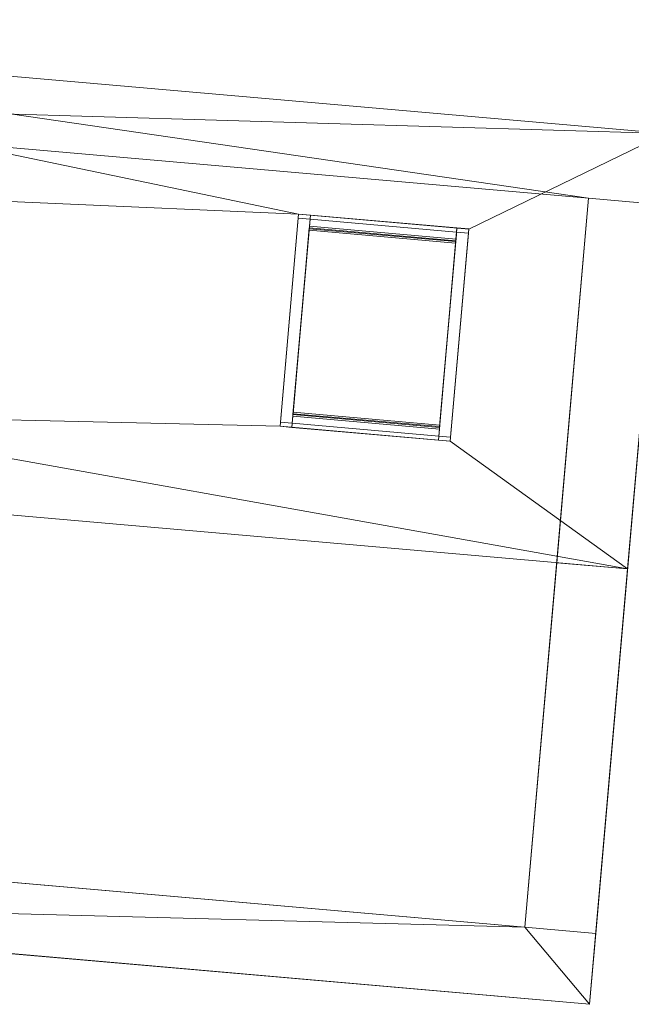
# Model space of a CAD drawing. Header units: millimetres. Extents: x -430348 to -225823, y -86243 to 5084.
# Tile 604 of 656: x -367767 to -365189, y -37500 to -33353. Entities that reach past the tile are written whole.
import ezdxf

# ---------------------------------------------------------------- set-up
doc = ezdxf.new("R2010")
doc.units = ezdxf.units.MM
for name, color, linetype, lineweight in [('A-GLAZ-CURT', 52, 'Continuous', 9), ('A-GLAZ-CWMG', 51, 'Continuous', 9), ('A-ROOF', 132, 'Continuous', 9), ('A-WALL', 113, 'Continuous', 9)]:
    doc.layers.add(name, color=color, linetype=linetype, lineweight=lineweight)

# ---------------------------------------------------------------- blocks, each defined once
blk = doc.blocks.new('System Panel - Glazed-561951-_3D_ Copy 1')
at = {"layer": 'A-GLAZ-CURT', "transparency": 33554471}
mesh = blk.add_polyface(dxfattribs=at)
corners = [(-310, 5), (-310, 5, 836.5), (310, 5, 836.5), (310, 5)]
mesh.append_faces([[corners[k] for k in face] for face in [(1, 2, 3, 0)]])
mesh = blk.add_polyface(dxfattribs=at)
corners = [(310, -5), (-310, -5), (-310, 5), (310, 5)]
mesh.append_faces([[corners[k] for k in face] for face in [(3, 0, 1, 2)]])
mesh = blk.add_polyface(dxfattribs=at)
corners = [(-310, -5, 836.5), (310, -5, 836.5), (310, 5, 836.5), (-310, 5, 836.5)]
mesh.append_faces([[corners[k] for k in face] for face in [(3, 0, 1, 2)]])
mesh = blk.add_polyface(dxfattribs=at)
corners = [(-310, -5), (-310, -5, 836.5), (-310, 5, 836.5), (-310, 5)]
mesh.append_faces([[corners[k] for k in face] for face in [(3, 0, 1, 2)]])
mesh = blk.add_polyface(dxfattribs=at)
corners = [(310, -5, 836.5), (310, -5), (310, 5), (310, 5, 836.5)]
mesh.append_faces([[corners[k] for k in face] for face in [(3, 0, 1, 2)]])
mesh = blk.add_polyface(dxfattribs=at)
corners = [(-310, -5), (310, -5), (310, -5, 836.5), (-310, -5, 836.5)]
mesh.append_faces([[corners[k] for k in face] for face in [(3, 0, 1, 2)]])
blk = doc.blocks.new('Rectangular Mullion - 50mm x 50mm-561952-_3D_ Copy 1')
at = {"layer": 'A-GLAZ-CWMG'}
mesh = blk.add_polyface(dxfattribs=at)
corners = [(0, 25), (-50, 25), (-50, -25), (0, -25)]
mesh.append_faces([[corners[k] for k in face] for face in [(2, 3, 0, 1)]])
mesh = blk.add_polyface(dxfattribs=at)
corners = [(0, 25, -936.5), (0, -25, -936.5), (-50, -25, -936.5), (-50, 25, -936.5)]
mesh.append_faces([[corners[k] for k in face] for face in [(0, 1, 2, 3)]])
mesh = blk.add_polyface(dxfattribs=at)
corners = [(-50, 25), (0, 25), (0, 25, -936.5), (-50, 25, -936.5)]
mesh.append_faces([[corners[k] for k in face] for face in [(0, 1, 2, 3)]])
mesh = blk.add_polyface(dxfattribs=at)
corners = [(-50, -25), (-50, 25), (-50, 25, -936.5), (-50, -25, -936.5)]
mesh.append_faces([[corners[k] for k in face] for face in [(0, 1, 2, 3)]])
mesh = blk.add_polyface(dxfattribs=at)
corners = [(0, 25), (0, -25), (0, -25, -936.5), (0, 25, -936.5)]
mesh.append_faces([[corners[k] for k in face] for face in [(0, 1, 2, 3)]])
mesh = blk.add_polyface(dxfattribs=at)
corners = [(0, -25), (-50, -25), (-50, -25, -936.5), (0, -25, -936.5)]
mesh.append_faces([[corners[k] for k in face] for face in [(0, 1, 2, 3)]])
blk = doc.blocks.new('Rectangular Mullion - 50mm x 50mm-561953-_3D_ Copy 1')
at = {"layer": 'A-GLAZ-CWMG'}
mesh = blk.add_polyface(dxfattribs=at)
corners = [(0, 25), (-50, 25), (-50, -25), (0, -25)]
mesh.append_faces([[corners[k] for k in face] for face in [(2, 3, 0, 1)]])
mesh = blk.add_polyface(dxfattribs=at)
corners = [(0, 25, -936.5), (0, -25, -936.5), (-50, -25, -936.5), (-50, 25, -936.5)]
mesh.append_faces([[corners[k] for k in face] for face in [(0, 1, 2, 3)]])
mesh = blk.add_polyface(dxfattribs=at)
corners = [(-50, 25), (0, 25), (0, 25, -936.5), (-50, 25, -936.5)]
mesh.append_faces([[corners[k] for k in face] for face in [(0, 1, 2, 3)]])
mesh = blk.add_polyface(dxfattribs=at)
corners = [(-50, -25), (-50, 25), (-50, 25, -936.5), (-50, -25, -936.5)]
mesh.append_faces([[corners[k] for k in face] for face in [(0, 1, 2, 3)]])
mesh = blk.add_polyface(dxfattribs=at)
corners = [(0, 25), (0, -25), (0, -25, -936.5), (0, 25, -936.5)]
mesh.append_faces([[corners[k] for k in face] for face in [(0, 1, 2, 3)]])
mesh = blk.add_polyface(dxfattribs=at)
corners = [(0, -25), (-50, -25), (-50, -25, -936.5), (0, -25, -936.5)]
mesh.append_faces([[corners[k] for k in face] for face in [(0, 1, 2, 3)]])
blk = doc.blocks.new('Rectangular Mullion - 50mm x 50mm-430195-_3D_ Copy 1')
at = {"layer": 'A-GLAZ-CWMG'}
mesh = blk.add_polyface(dxfattribs=at)
corners = [(0, 25), (-50, 25), (-50, -25), (0, -25)]
mesh.append_faces([[corners[k] for k in face] for face in [(2, 3, 0, 1)]])
mesh = blk.add_polyface(dxfattribs=at)
corners = [(0, 25, -620), (0, -25, -620), (-50, -25, -620), (-50, 25, -620)]
mesh.append_faces([[corners[k] for k in face] for face in [(0, 1, 2, 3)]])
mesh = blk.add_polyface(dxfattribs=at)
corners = [(-50, 25), (0, 25), (0, 25, -620), (-50, 25, -620)]
mesh.append_faces([[corners[k] for k in face] for face in [(0, 1, 2, 3)]])
mesh = blk.add_polyface(dxfattribs=at)
corners = [(-50, -25), (-50, 25), (-50, 25, -620), (-50, -25, -620)]
mesh.append_faces([[corners[k] for k in face] for face in [(0, 1, 2, 3)]])
mesh = blk.add_polyface(dxfattribs=at)
corners = [(0, 25), (0, -25), (0, -25, -620), (0, 25, -620)]
mesh.append_faces([[corners[k] for k in face] for face in [(0, 1, 2, 3)]])
mesh = blk.add_polyface(dxfattribs=at)
corners = [(0, -25), (-50, -25), (-50, -25, -620), (0, -25, -620)]
mesh.append_faces([[corners[k] for k in face] for face in [(0, 1, 2, 3)]])
blk = doc.blocks.new('Rectangular Mullion - 50mm x 50mm-430194-_3D_ Copy 1')
at = {"layer": 'A-GLAZ-CWMG'}
mesh = blk.add_polyface(dxfattribs=at)
corners = [(0, 25), (-50, 25), (-50, -25), (0, -25)]
mesh.append_faces([[corners[k] for k in face] for face in [(2, 3, 0, 1)]])
mesh = blk.add_polyface(dxfattribs=at)
corners = [(0, 25, -620), (0, -25, -620), (-50, -25, -620), (-50, 25, -620)]
mesh.append_faces([[corners[k] for k in face] for face in [(0, 1, 2, 3)]])
mesh = blk.add_polyface(dxfattribs=at)
corners = [(-50, 25), (0, 25), (0, 25, -620), (-50, 25, -620)]
mesh.append_faces([[corners[k] for k in face] for face in [(0, 1, 2, 3)]])
mesh = blk.add_polyface(dxfattribs=at)
corners = [(-50, -25), (-50, 25), (-50, 25, -620), (-50, -25, -620)]
mesh.append_faces([[corners[k] for k in face] for face in [(0, 1, 2, 3)]])
mesh = blk.add_polyface(dxfattribs=at)
corners = [(0, 25), (0, -25), (0, -25, -620), (0, 25, -620)]
mesh.append_faces([[corners[k] for k in face] for face in [(0, 1, 2, 3)]])
mesh = blk.add_polyface(dxfattribs=at)
corners = [(0, -25), (-50, -25), (-50, -25, -620), (0, -25, -620)]
mesh.append_faces([[corners[k] for k in face] for face in [(0, 1, 2, 3)]])

msp = doc.modelspace()

# ---------------------------------------------------------------- block references
at = {"layer": 'A-GLAZ-CURT', "transparency": 33554471, "extrusion": (0.0819, 0.936117, -0.34202), "rotation": 180}
msp.add_blockref('System Panel - Glazed-561951-_3D_ Copy 1', (361858, 35224.3, -83944.3), dxfattribs=at)
at = {"layer": 'A-GLAZ-CWMG', "extrusion": (-0.0819, -0.936117, 0.34202), "rotation": 180}
msp.add_blockref('Rectangular Mullion - 50mm x 50mm-561952-_3D_ Copy 1', (-362218, 35224.3, 83994.3), dxfattribs=at)
at = {"layer": 'A-GLAZ-CWMG', "extrusion": (-0.996195, 0.087156, 0), "rotation": 200}
msp.add_blockref('Rectangular Mullion - 50mm x 50mm-430195-_3D_ Copy 1', (66001.4, 61507.4, 362168), dxfattribs=at)
at = {"layer": 'A-GLAZ-CWMG', "extrusion": (0.0819, 0.936117, -0.34202), "rotation": 180}
msp.add_blockref('Rectangular Mullion - 50mm x 50mm-561953-_3D_ Copy 1', (361498, 35224.3, -83057.8), dxfattribs=at)
at = {"layer": 'A-GLAZ-CWMG', "extrusion": (0.996195, -0.087156, 0), "rotation": 160}
msp.add_blockref('Rectangular Mullion - 50mm x 50mm-430194-_3D_ Copy 1', (-66881.4, 61827.7, -361548), dxfattribs=at)

# ---------------------------------------------------------------- meshes
at = {"layer": 'A-ROOF'}
mesh = msp.add_polyface(dxfattribs=at)
corners = [(-370685.5, -35187.1, 61890.7), (-370525.1, -33353.5, 61220.8), (-365044.3, -33833, 61220.8), (-365204.7, -35666.6, 61890.7), (-369526.7, -34011.5, 61427.7), (-369608.6, -34947.9, 61769.8), (-368851.5, -35014.2, 61769.8), (-368769.6, -34077.7, 61427.7), (-366591.3, -34172.3, 61392.9), (-366669.5, -35066, 61719.4), (-365952.2, -35128.8, 61719.4), (-365874, -34235.1, 61392.9)]
mesh.append_faces([[corners[k] for k in face] for face in [(2, 11, 8, 1), (11, 2, 3, 10), (7, 8, 9, 6), (0, 5, 6, 3)]], dxfattribs={"vtx0": -1, "vtx2": -1})
mesh.append_faces([[corners[k] for k in face] for face in [(9, 10, 3, 6), (7, 4, 1, 8)]], dxfattribs={"vtx1": -1, "vtx2": -1, "vtx3": -1})
mesh.append_faces([[corners[k] for k in face] for face in [(0, 1, 4, 5)]], dxfattribs={"vtx1": -1, "vtx3": -1})
mesh = msp.add_polyface(dxfattribs=at)
corners = [(-370525.1, -33353.5, 61327.2), (-370685.5, -35187.1, 61997.1), (-365204.7, -35666.6, 61997.1), (-365044.3, -33833, 61327.2), (-369608.6, -34947.9, 61876.3), (-369526.7, -34011.5, 61534.1), (-368769.6, -34077.7, 61534.1), (-368851.5, -35014.2, 61876.3), (-366669.5, -35066, 61825.8), (-366591.3, -34172.3, 61499.3), (-365874, -34235.1, 61499.3), (-365952.2, -35128.8, 61825.8)]
mesh.append_faces([[corners[k] for k in face] for face in [(5, 0, 1, 4)]], dxfattribs={"vtx0": -1, "vtx2": -1})
mesh.append_faces([[corners[k] for k in face] for face in [(2, 11, 8, 7), (0, 5, 6, 9)]], dxfattribs={"vtx0": -1, "vtx2": -1, "vtx3": -1})
mesh.append_faces([[corners[k] for k in face] for face in [(9, 10, 3, 0), (2, 3, 10, 11), (8, 9, 6, 7), (7, 4, 1, 2)]], dxfattribs={"vtx1": -1, "vtx3": -1})
mesh = msp.add_polyface(dxfattribs=at)
corners = [(-370525.1, -33353.5, 61327.2), (-365044.3, -33833, 61327.2), (-365044.3, -33833, 61220.8), (-370525.1, -33353.5, 61220.8)]
mesh.append_faces([[corners[k] for k in face] for face in [(0, 1, 2, 3)]])
mesh = msp.add_polyface(dxfattribs=at)
corners = [(-365204.7, -35666.6, 61890.7), (-365044.3, -33833, 61220.8), (-365044.3, -33833, 61327.2), (-365204.7, -35666.6, 61997.1), (-365365.1, -37500.2, 61327.2), (-365365.1, -37500.2, 61220.8)]
mesh.append_faces([[corners[k] for k in face] for face in [(2, 3, 0, 1)]], dxfattribs={"vtx1": -1})
mesh.append_faces([[corners[k] for k in face] for face in [(4, 5, 0, 3)]], dxfattribs={"vtx2": -1})
mesh = msp.add_polyface(dxfattribs=at)
corners = [(-366669.5, -35066, 61825.8), (-366669.5, -35066, 61719.4), (-366591.3, -34172.3, 61392.9), (-366591.3, -34172.3, 61499.3)]
mesh.append_faces([[corners[k] for k in face] for face in [(1, 2, 3, 0)]])
mesh = msp.add_polyface(dxfattribs=at)
corners = [(-366591.3, -34172.3, 61499.3), (-366591.3, -34172.3, 61392.9), (-365874, -34235.1, 61392.9), (-365874, -34235.1, 61499.3)]
mesh.append_faces([[corners[k] for k in face] for face in [(0, 1, 2, 3)]])
mesh = msp.add_polyface(dxfattribs=at)
corners = [(-365874, -34235.1, 61499.3), (-365874, -34235.1, 61392.9), (-365952.2, -35128.8, 61719.4), (-365952.2, -35128.8, 61825.8)]
mesh.append_faces([[corners[k] for k in face] for face in [(0, 1, 2, 3)]])
mesh = msp.add_polyface(dxfattribs=at)
corners = [(-366669.5, -35066, 61719.4), (-366669.5, -35066, 61825.8), (-365952.2, -35128.8, 61825.8), (-365952.2, -35128.8, 61719.4)]
mesh.append_faces([[corners[k] for k in face] for face in [(3, 0, 1, 2)]])
mesh = msp.add_polyface(dxfattribs=at)
corners = [(-370685.5, -35187.1, 61890.7), (-365204.7, -35666.6, 61890.7), (-365365.1, -37500.2, 61220.8), (-370845.9, -37020.7, 61220.8)]
mesh.append_faces([[corners[k] for k in face] for face in [(3, 0, 1, 2)]])
mesh = msp.add_polyface(dxfattribs=at)
corners = [(-365204.7, -35666.6, 61997.1), (-370685.5, -35187.1, 61997.1), (-370845.9, -37020.7, 61327.2), (-365365.1, -37500.2, 61327.2)]
mesh.append_faces([[corners[k] for k in face] for face in [(0, 1, 2, 3)]])
mesh = msp.add_polyface(dxfattribs=at)
corners = [(-365365.1, -37500.2, 61327.2), (-370845.9, -37020.7, 61327.2), (-370845.9, -37020.7, 61220.8), (-365365.1, -37500.2, 61220.8)]
mesh.append_faces([[corners[k] for k in face] for face in [(0, 1, 2, 3)]])
at = {"layer": 'A-WALL'}
mesh = msp.add_polyface(dxfattribs=at)
corners = [(-365070.4, -34131.8, 58720.4), (-365369.3, -34105.7, 58720.4), (-370252.4, -33678.5, 58720.4), (-370551.2, -33652.3, 58720.4), (-370525.1, -33353.5, 58720.4), (-365044.3, -33833, 58720.4)]
mesh.append_faces([[corners[k] for k in face] for face in [(4, 5, 2, 3)]], dxfattribs={"vtx1": -1})
mesh.append_faces([[corners[k] for k in face] for face in [(5, 0, 1, 2)]], dxfattribs={"vtx3": -1})
mesh = msp.add_polyface(dxfattribs=at)
corners = [(-370551.2, -33652.3, 61330), (-370252.4, -33678.5, 61330), (-365369.3, -34105.7, 61330), (-365070.4, -34131.8, 61330), (-365044.3, -33833, 61220.8), (-370525.1, -33353.5, 61220.8)]
mesh.append_faces([[corners[k] for k in face] for face in [(2, 3, 4, 5), (5, 0, 1, 2)]], dxfattribs={"vtx3": -1})
mesh = msp.add_polyface(dxfattribs=at)
corners = [(-370525.1, -33353.5, 58720.4), (-370525.1, -33353.5, 61220.8), (-365044.3, -33833, 61220.8), (-365044.3, -33833, 58720.4)]
mesh.append_faces([[corners[k] for k in face] for face in [(1, 2, 3, 0)]])
mesh = msp.add_polyface(dxfattribs=at)
corners = [(-370551.2, -33652.3, 58720.4), (-370252.4, -33678.5, 58720.4), (-365369.3, -34105.7, 58720.4), (-365070.4, -34131.8, 58720.4), (-365070.4, -34131.8, 61330), (-365369.3, -34105.7, 61330), (-370252.4, -33678.5, 61330), (-370551.2, -33652.3, 61330)]
mesh.append_faces([[corners[k] for k in face] for face in [(5, 2, 3, 4)]], dxfattribs={"vtx0": -1})
mesh.append_faces([[corners[k] for k in face] for face in [(6, 1, 2, 5)]], dxfattribs={"vtx0": -1, "vtx2": -1})
mesh.append_faces([[corners[k] for k in face] for face in [(0, 1, 6, 7)]], dxfattribs={"vtx1": -1})
mesh = msp.add_polyface(dxfattribs=at)
corners = [(-365637.8, -37175.2, 58720.4), (-365637.8, -37175.2, 61330), (-365503.6, -35640.4, 61890.7), (-365369.3, -34105.7, 61330), (-365369.3, -34105.7, 58720.4)]
mesh.append_faces([[corners[k] for k in face] for face in [(3, 4, 2)]], dxfattribs={"vtx1": -1})
mesh.append_faces([[corners[k] for k in face] for face in [(0, 1, 2, 4)]], dxfattribs={"vtx2": -1})
mesh = msp.add_polyface(dxfattribs=at)
corners = [(-365070.4, -34131.8, 58720.4), (-365339, -37201.3, 58720.4), (-365637.8, -37175.2, 58720.4), (-365369.3, -34105.7, 58720.4)]
mesh.append_faces([[corners[k] for k in face] for face in [(0, 1, 2, 3)]])
mesh = msp.add_polyface(dxfattribs=at)
corners = [(-365204.7, -35666.6, 61890.7), (-365070.4, -34131.8, 61330), (-365369.3, -34105.7, 61330), (-365503.6, -35640.4, 61890.7)]
mesh.append_faces([[corners[k] for k in face] for face in [(3, 0, 1, 2)]])
mesh = msp.add_polyface(dxfattribs=at)
corners = [(-365070.4, -34131.8, 61330), (-365070.4, -34131.8, 58720.4), (-365369.3, -34105.7, 58720.4), (-365369.3, -34105.7, 61330)]
mesh.append_faces([[corners[k] for k in face] for face in [(2, 3, 0, 1)]])
mesh = msp.add_polyface(dxfattribs=at)
corners = [(-365339, -37201.3, 58720.4), (-365070.4, -34131.8, 58720.4), (-365070.4, -34131.8, 61330), (-365204.7, -35666.6, 61890.7), (-365339, -37201.3, 61330)]
mesh.append_faces([[corners[k] for k in face] for face in [(4, 0, 3)]], dxfattribs={"vtx1": -1})
mesh.append_faces([[corners[k] for k in face] for face in [(1, 2, 3, 0)]], dxfattribs={"vtx2": -1})
mesh = msp.add_polyface(dxfattribs=at)
corners = [(-365339, -37201.3, 61330), (-365204.7, -35666.6, 61890.7), (-365503.6, -35640.4, 61890.7), (-365637.8, -37175.2, 61330)]
mesh.append_faces([[corners[k] for k in face] for face in [(1, 2, 3, 0)]])
mesh = msp.add_polyface(dxfattribs=at)
corners = [(-365365.1, -37500.2, 58720.4), (-370547.1, -37046.8, 58720.4), (-370520.9, -36748, 58720.4), (-365637.8, -37175.2, 58720.4), (-365339, -37201.3, 58720.4)]
mesh.append_faces([[corners[k] for k in face] for face in [(3, 0, 1, 2)]], dxfattribs={"vtx0": -1})
mesh.append_faces([[corners[k] for k in face] for face in [(3, 4, 0)]], dxfattribs={"vtx2": -1})
mesh = msp.add_polyface(dxfattribs=at)
corners = [(-370547.1, -37046.8, 61220.8), (-365365.1, -37500.2, 61220.8), (-365339, -37201.3, 61330), (-365637.8, -37175.2, 61330), (-370520.9, -36748, 61330)]
mesh.append_faces([[corners[k] for k in face] for face in [(4, 0, 3)]], dxfattribs={"vtx1": -1})
mesh.append_faces([[corners[k] for k in face] for face in [(1, 2, 3, 0)]], dxfattribs={"vtx2": -1})
mesh = msp.add_polyface(dxfattribs=at)
corners = [(-365339, -37201.3, 58720.4), (-365637.8, -37175.2, 58720.4), (-370520.9, -36748, 58720.4), (-370520.9, -36748, 61330), (-365637.8, -37175.2, 61330), (-365339, -37201.3, 61330), (-368640.1, -36912.5, 60820.4), (-368640.1, -36912.5, 58931.7), (-367823.2, -36984, 58931.7), (-367823.2, -36984, 60820.4)]
mesh.append_faces([[corners[k] for k in face] for face in [(9, 4, 1, 8)]], dxfattribs={"vtx0": -1, "vtx1": -1, "vtx2": -1})
mesh.append_faces([[corners[k] for k in face] for face in [(8, 1, 2, 7)]], dxfattribs={"vtx0": -1, "vtx2": -1})
mesh.append_faces([[corners[k] for k in face] for face in [(0, 1, 4, 5)]], dxfattribs={"vtx1": -1})
mesh.append_faces([[corners[k] for k in face] for face in [(6, 7, 2, 3), (9, 6, 3, 4)]], dxfattribs={"vtx1": -1, "vtx3": -1})
mesh = msp.add_polyface(dxfattribs=at)
corners = [(-370547.1, -37046.8, 58720.4), (-365365.1, -37500.2, 58720.4), (-365365.1, -37500.2, 61220.8), (-370547.1, -37046.8, 61220.8), (-368666.2, -37211.4, 58931.7), (-368666.2, -37211.4, 60820.4), (-367849.3, -37282.9, 60820.4), (-367849.3, -37282.9, 58931.7)]
mesh.append_faces([[corners[k] for k in face] for face in [(0, 4, 5, 3), (3, 5, 6, 2)]], dxfattribs={"vtx0": -1, "vtx2": -1})
mesh.append_faces([[corners[k] for k in face] for face in [(7, 4, 0, 1), (6, 7, 1, 2)]], dxfattribs={"vtx1": -1, "vtx3": -1})
mesh = msp.add_polyface(dxfattribs=at)
corners = [(-365339, -37201.3, 58720.4), (-365339, -37201.3, 61330), (-365637.8, -37175.2, 61330), (-365637.8, -37175.2, 58720.4)]
mesh.append_faces([[corners[k] for k in face] for face in [(0, 1, 2, 3)]])
mesh = msp.add_polyface(dxfattribs=at)
corners = [(-365365.1, -37500.2, 61220.8), (-365365.1, -37500.2, 58720.4), (-365339, -37201.3, 58720.4), (-365339, -37201.3, 61330)]
mesh.append_faces([[corners[k] for k in face] for face in [(0, 1, 2, 3)]])

doc.saveas('drawing.dxf')
